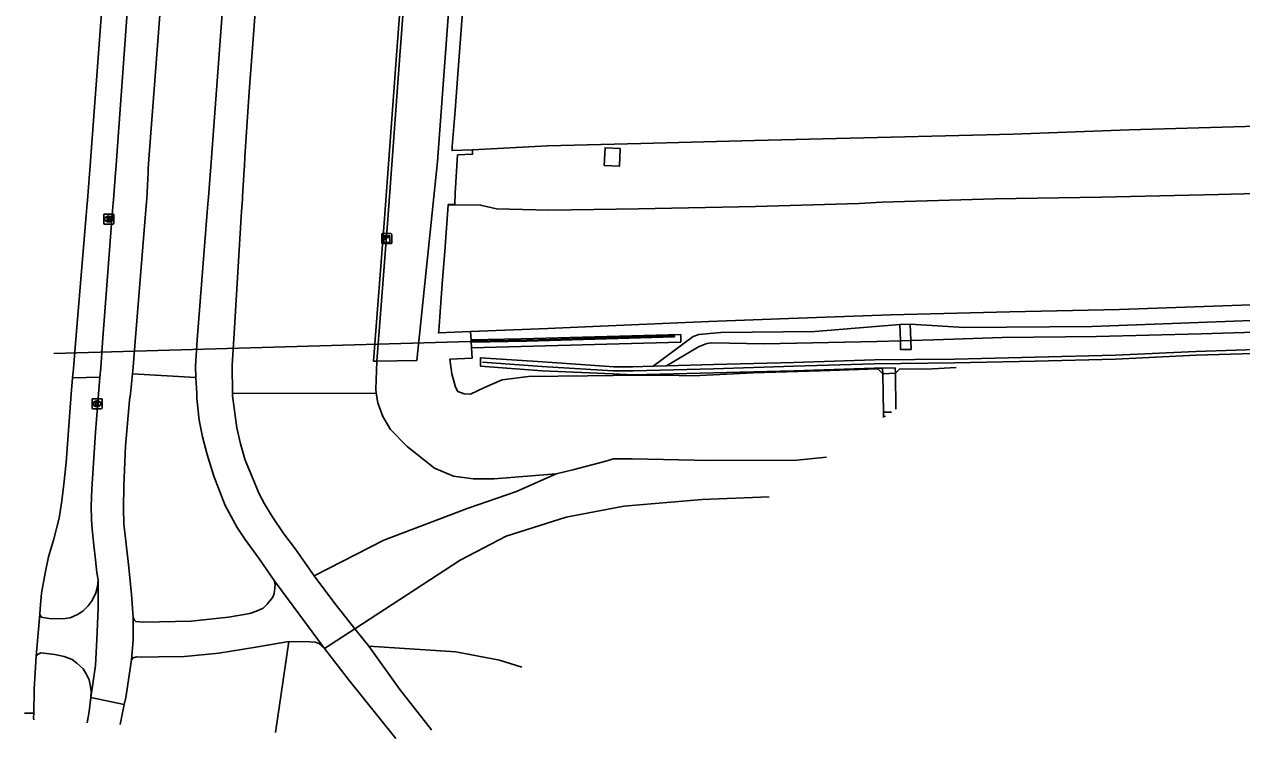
# Model space of a CAD drawing. Extents: x 160203 to 161526, y 379529 to 381797.
# Drawn here: x 160203.2 to 160324.9, y 379535.4 to 379606.7 of the extents above; entities that cross this region are included whole.
import ezdxf

# ---------------------------------------------------------------- set-up
doc = ezdxf.new("R2010")
doc.units = 0
for name, color, linetype in [('IMGEO_Berm_groen', 7, 'Continuous'), ('IMGEO_Berm_open', 7, 'Continuous'), ('IMGEO_Fietspad_gesloten', 7, 'Continuous'), ('IMGEO_Geluidsscherm', 7, 'Continuous'), ('IMGEO_Gemengd_bos', 7, 'Continuous'), ('IMGEO_Groenvoorziening', 7, 'Continuous'), ('IMGEO_Kast', 7, 'Continuous'), ('IMGEO_Kolk', 7, 'Continuous'), ('IMGEO_Loofbos', 7, 'Continuous'), ('IMGEO_Muur', 7, 'Continuous'), ('IMGEO_Rijbaan_autosnelweg', 7, 'Continuous'), ('IMGEO_Rijbaan_autoweg', 7, 'Continuous'), ('IMGEO_Rijbaan_lokaal_onverhard', 7, 'Continuous'), ('IMGEO_Rijbaan_lokaal_open', 7, 'Continuous'), ('IMGEO_Rijbaan_regionaal_gesloten', 7, 'Continuous'), ('IMGEO_Terreindeel_gesloten', 7, 'Continuous'), ('IMGEO_Terreindeel_open', 7, 'Continuous'), ('IMGEO_Voetpad_op_trap', 7, 'Continuous')]:
    doc.layers.add(name, color=color, linetype=linetype)

msp = doc.modelspace()

# ---------------------------------------------------------------- linework, layer by layer
at = {"layer": 'IMGEO_Berm_groen'}
for points in [[(160248.01, 379594.17), (160248.02, 379593.74), (160246.52, 379593.67), (160246.26, 379589.85), (160246.23, 379588.73), (160245.6, 379588.73), (160245.59, 379588.67)], [(160262.77, 379594.33), (160261.26, 379594.39), (160261.18, 379592.62), (160262.7, 379592.55), (160262.77, 379594.33)], [(160291.76, 379576.76), (160297.14, 379576.44), (160309.93, 379576.53), (160328.54, 379577.24), (160346.8, 379577.7), (160363.35, 379578), (160373.27, 379577.84), (160374.13, 379577.67), (160374.47, 379577.33), (160374.52, 379575.51)], [(160290.71, 379576.74), (160282.23, 379576.02), (160272.82, 379575.92), (160270.64, 379575.75), (160270.06, 379575.53), (160266.07, 379572.57)], [(160374.13, 379575.5), (160374.19, 379576.67), (160373.93, 379576.88), (160373.11, 379577.08), (160365.68, 379577.14), (160354.5, 379576.76), (160343.01, 379576.43), (160331.62, 379576.14), (160320.83, 379575.79), (160310.39, 379575.53), (160300.96, 379575.43), (160294.13, 379575.2), (160291.83, 379575.13)], [(160247.82, 379576.02), (160247.87, 379575.19)], [(160247.87, 379575.19), (160252.86, 379575.29), (160268.82, 379575.73), (160268.82, 379574.98), (160247.91, 379574.41)], [(160247.91, 379574.41), (160247.97, 379573.36), (160245.73, 379573.27)], [(160267.41, 379572.61), (160270.58, 379574.51), (160271.42, 379574.82), (160271.91, 379574.9), (160277.15, 379574.8), (160288.42, 379575.02), (160290.78, 379575.09)], [(160290.78, 379575.09), (160290.8, 379574.23), (160291.85, 379574.25), (160291.83, 379575.13)], [(160238.45, 379573.06), (160238.33, 379570.28), (160238.39, 379569.89)], [(160242.46, 379573.15), (160238.45, 379573.06)], [(160289.01, 379571.82), (160288.52, 379572.29), (160282.76, 379572.1), (160276.06, 379571.92), (160270.05, 379571.62), (160267.26, 379571.66), (160262.08, 379571.63), (160259.49, 379571.62), (160253.59, 379571.54), (160250.96, 379571.22), (160249.22, 379570.45), (160247.82, 379569.79), (160247.17, 379569.81), (160246.53, 379570.05), (160246.31, 379570.47), (160245.95, 379571.79), (160245.73, 379573.27)], [(160288.98, 379572.38), (160289.01, 379571.82)], [(160238.39, 379569.89), (160238.56, 379568.9), (160239.03, 379567.53), (160239.8, 379566.24), (160241.49, 379564.56), (160244.21, 379562.37), (160246.12, 379561.57), (160248.06, 379561.33), (160250.19, 379561.31), (160256.38, 379561.83)], [(160289.08, 379567.95), (160289.09, 379567.55)]]:
    msp.add_lwpolyline(points, dxfattribs=at)
at = {"layer": 'IMGEO_Berm_open'}
for points in [[(160208.04, 379571.39), (160210.77, 379571.48)], [(160220.37, 379571.45), (160214.02, 379571.79)]]:
    msp.add_lwpolyline(points, dxfattribs=at)
at = {"layer": 'IMGEO_Fietspad_gesloten'}
for points in [[(160225.93, 379650.17), (160225.91, 379649.88), (160225.79, 379648.05), (160224.9, 379635.19), (160224.83, 379634.15), (160224.82, 379633.87), (160224.64, 379631.29), (160224.61, 379630.91), (160224.54, 379629.89), (160223.4, 379613.55), (160223.12, 379609.6), (160221.93, 379593.41), (160221.85, 379592.45), (160221.82, 379592.09), (160221.62, 379589.46), (160221.59, 379589.14), (160221.5, 379587.96), (160220.5, 379575.21), (160220.32, 379572.6), (160220.37, 379571.45)], [(160224.02, 379569.84), (160223.98, 379572.68), (160224.14, 379575.31), (160224.93, 379588.06), (160225.01, 379589.23), (160225.03, 379589.56), (160225.19, 379592.19), (160225.21, 379592.55), (160225.27, 379593.5), (160225.68, 379599.98), (160226.41, 379609.69), (160226.71, 379613.65), (160227.94, 379629.98), (160228.02, 379630.99), (160228.04, 379631.39), (160228.23, 379633.96), (160228.25, 379634.22), (160228.32, 379635.28), (160229.25, 379648.15), (160229.39, 379649.98)], [(160220.37, 379571.45), (160220.45, 379569.83), (160220.47, 379569.34), (160220.69, 379567.16), (160221.02, 379565.5), (160221.48, 379563.74), (160222.16, 379561.59), (160223.3, 379558.66), (160224.48, 379556.45), (160225.3, 379555.25), (160226.72, 379553.3), (160228.18, 379551.16)], [(160232.19, 379551.64), (160230.31, 379554.28), (160229.15, 379555.82), (160227.97, 379557.56), (160227.22, 379558.83), (160226.65, 379559.88), (160226.14, 379561.13), (160225.3, 379563.19), (160224.81, 379564.8), (160224.45, 379566.4), (160224.02, 379569.6), (160224.02, 379569.84)], [(160204.76, 379547.79), (160204.9, 379547.51), (160205.7, 379547.37), (160207.05, 379547.33), (160207.79, 379547.43), (160208.54, 379547.77), (160209.05, 379548.1), (160209.58, 379548.63), (160209.98, 379549.15), (160210.35, 379549.92), (160210.52, 379550.57), (160210.59, 379551.19)], [(160214.1, 379547.45), (160214.22, 379547.19), (160214.37, 379547.06), (160215.15, 379546.98), (160219.89, 379547.09), (160223.62, 379547.49), (160225.75, 379547.85), (160226.42, 379548.08), (160227.07, 379548.41), (160227.5, 379548.79), (160228.04, 379549.48), (160228.19, 379549.86), (160228.26, 379550.39), (160228.28, 379550.79), (160228.18, 379551.16)], [(160228.18, 379551.16), (160233.2, 379544.36)], [(160236.25, 379546.34), (160233.2, 379544.36)], [(160236.25, 379546.34), (160237.64, 379544.59)], [(160229.66, 379545.07), (160226.36, 379544.51), (160222.64, 379543.9), (160219.21, 379543.58), (160216.61, 379543.52), (160214.96, 379543.51), (160214.41, 379543.54), (160214.08, 379543.42), (160213.92, 379543.23)], [(160233.2, 379544.36), (160232.65, 379544.86), (160232.27, 379545), (160231.75, 379545.04), (160229.66, 379545.07)], [(160209.85, 379539.48), (160209.88, 379540.03), (160209.82, 379540.57), (160209.68, 379541.22), (160209.39, 379541.85), (160209.09, 379542.34), (160208.47, 379542.91), (160208, 379543.25), (160207.2, 379543.56), (160206.26, 379543.77), (160204.88, 379543.94), (160204.53, 379543.77), (160204.4, 379543.61)], [(160233.2, 379544.36), (160235.73, 379541.14), (160238.59, 379537.58), (160240.36, 379535.36)], [(160237.64, 379544.59), (160240.73, 379540.27), (160243.9, 379536.25)]]:
    msp.add_lwpolyline(points, dxfattribs=at)
msp.add_arc((160265.09, 379551.1), 25.88, 215.0223, 215.0227, dxfattribs=at)
at = {"layer": 'IMGEO_Geluidsscherm'}
for points in [[(160247.89, 379575.03), (160253.43, 379575.11), (160268.18, 379575.55)], [(160206.18, 379573.83), (160247.76, 379575.03)], [(160384.7, 379575.47), (160376.63, 379575.18), (160368.6, 379574.97), (160360.49, 379574.79), (160352.43, 379574.56), (160344.44, 379574.42), (160336.36, 379574.17), (160328.38, 379573.91), (160320.33, 379573.66), (160312.29, 379573.26), (160304.24, 379573.08), (160296.19, 379572.91), (160288.15, 379572.82), (160280.14, 379572.57), (160272.08, 379572.32), (160264.11, 379572.1), (160262.03, 379572.12), (160254.94, 379572.54), (160249.01, 379572.97)]]:
    msp.add_lwpolyline(points, dxfattribs=at)
at = {"layer": 'IMGEO_Gemengd_bos'}
msp.add_lwpolyline([(160237.64, 379544.59), (160246.33, 379544.04), (160250.71, 379543.19), (160252.94, 379542.49)], dxfattribs=at)
at = {"layer": 'IMGEO_Groenvoorziening'}
for points in [[(160243.98, 379651.2), (160242.19, 379627.23), (160240.39, 379603.16), (160239.22, 379587.33), (160238.12, 379573.07), (160238.45, 379573.06)], [(160224.02, 379569.84), (160238.39, 379569.89)]]:
    msp.add_lwpolyline(points, dxfattribs=at)
at = {"layer": 'IMGEO_Kast'}
for p, q in [((160238.94, 379584.89), (160238.94, 379585.73)), ((160238.94, 379585.73), (160238.94, 379584.89)), ((160239.02, 379585.81), (160239.86, 379585.81)), ((160239.86, 379585.81), (160239.02, 379585.81)), ((160239.94, 379585.74), (160239.94, 379584.9)), ((160239.94, 379584.9), (160239.94, 379585.74)), ((160239.87, 379584.81), (160239.03, 379584.81)), ((160239.03, 379584.81), (160239.87, 379584.81))]:
    msp.add_line(p, q, dxfattribs=at)
for points in [[(160239.14, 379585.6), (160239.74, 379585.6), (160239.74, 379585.52), (160239.14, 379585.52), (160239.14, 379585.6)], [(160239.14, 379585.43), (160239.74, 379585.43), (160239.74, 379584.94), (160239.14, 379584.94), (160239.14, 379585.43)]]:
    msp.add_lwpolyline(points, dxfattribs=at)
msp.add_circle((160239.22, 379585.28), 0.0377, dxfattribs=at)
for centre, start, end in [((160239.02, 379585.74), 92.4484, 184.2845), ((160239.02, 379585.74), 92.4484, 184.2845), ((160239.87, 379585.74), 2.4484, 94.2845), ((160239.87, 379585.74), 2.4484, 94.2845), ((160239.02, 379584.89), 182.4484, 274.2845), ((160239.02, 379584.89), 182.4484, 274.2845), ((160239.87, 379584.89), 272.4484, 4.2845), ((160239.87, 379584.89), 272.4484, 4.2845)]:
    msp.add_arc(centre, 0.0779, start, end, dxfattribs=at)
at = {"layer": 'IMGEO_Kolk'}
for p, q in [((160211.16, 379586.84), (160211.16, 379587.69)), ((160211.23, 379587.77), (160212.08, 379587.77)), ((160212.16, 379587.69), (160212.16, 379586.84)), ((160212.08, 379586.77), (160211.23, 379586.77)), ((160211.64, 379587.55), (160211.67, 379587.55)), ((160211.67, 379586.99), (160211.64, 379586.99)), ((160209.98, 379568.39), (160209.98, 379569.24)), ((160210.06, 379569.32), (160210.91, 379569.32)), ((160210.91, 379568.32), (160210.06, 379568.32)), ((160210.47, 379569.1), (160210.49, 379569.1)), ((160210.49, 379568.54), (160210.47, 379568.54)), ((160210.98, 379569.24), (160210.98, 379568.39))]:
    msp.add_line(p, q, dxfattribs=at)
for points in [[(160211.16, 379586.84), (160211.16, 379587.69)], [(160211.23, 379587.77), (160212.08, 379587.77)], [(160212.16, 379587.69), (160212.16, 379586.84)], [(160212.08, 379586.77), (160211.23, 379586.77)], [(160211.48, 379587.47), (160211.6, 379587.47), (160211.6, 379587.31), (160211.73, 379587.47), (160211.89, 379587.47), (160211.75, 379587.32), (160211.9, 379587.07), (160211.75, 379587.07), (160211.66, 379587.23), (160211.6, 379587.16), (160211.6, 379587.07), (160211.48, 379587.07), (160211.48, 379587.47)], [(160209.98, 379568.39), (160209.98, 379569.24)], [(160210.06, 379569.32), (160210.91, 379569.32)], [(160210.91, 379568.32), (160210.06, 379568.32)], [(160210.3, 379569.02), (160210.43, 379569.02), (160210.43, 379568.87), (160210.55, 379569.02), (160210.72, 379569.02), (160210.57, 379568.87), (160210.73, 379568.62), (160210.57, 379568.62), (160210.49, 379568.78), (160210.43, 379568.71), (160210.43, 379568.62), (160210.3, 379568.62), (160210.3, 379569.02)], [(160210.98, 379569.24), (160210.98, 379568.39)]]:
    msp.add_lwpolyline(points, dxfattribs=at)
for centre, start, end in [((160211.23, 379587.69), 91.552, 178.448), ((160211.23, 379587.69), 91.552, 178.448), ((160212.08, 379587.69), 1.552, 88.448), ((160212.08, 379587.69), 1.552, 88.448), ((160211.23, 379586.84), 181.552, 268.448), ((160211.23, 379586.84), 181.552, 268.448), ((160212.08, 379586.84), 271.552, 358.448), ((160212.08, 379586.84), 271.552, 358.448), ((160210.06, 379569.24), 91.552, 178.448), ((160210.06, 379569.24), 91.552, 178.448), ((160210.06, 379568.39), 181.552, 268.448), ((160210.06, 379568.39), 181.552, 268.448), ((160210.91, 379569.24), 1.552, 88.448), ((160210.91, 379569.24), 1.552, 88.448), ((160210.91, 379568.39), 271.552, 358.448), ((160210.91, 379568.39), 271.552, 358.448)]:
    msp.add_arc(centre, 0.0765, start, end, dxfattribs=at)
for centre, major_axis, ratio, start_param, end_param in [((160211.64, 379587.27), (-0.387, 0.002), 0.722429, 4.712389, 7.853982), ((160211.67, 379587.27), (-0.39, 0.002), 0.717154, 1.570796, 4.712389), ((160210.47, 379568.82), (-0.387, 0.002), 0.722429, 4.712389, 7.853982), ((160210.49, 379568.82), (-0.39, 0.002), 0.717154, 1.570796, 4.712389)]:
    msp.add_ellipse(centre, major_axis=major_axis, ratio=ratio, start_param=start_param, end_param=end_param, dxfattribs=at)
at = {"layer": 'IMGEO_Loofbos'}
msp.add_lwpolyline([(160228.32, 379535.98), (160229.66, 379545.07)], dxfattribs=at)
at = {"layer": 'IMGEO_Muur'}
for points in [[(160268.2, 379575.5), (160268.2, 379575.6), (160253.43, 379575.16), (160247.88, 379575.08), (160247.88, 379574.98), (160253.43, 379575.06), (160268.2, 379575.5)], [(160374.13, 379575.5), (160368.53, 379575.39), (160360.47, 379575.17), (160352.44, 379574.95), (160344.44, 379574.8), (160336.39, 379574.57), (160328.35, 379574.31), (160320.32, 379574.04), (160312.28, 379573.67), (160304.25, 379573.48), (160296.22, 379573.27), (160288.18, 379573.19), (160280.12, 379572.95), (160272.09, 379572.75), (160267.41, 379572.61)], [(160266.07, 379572.57), (160264.04, 379572.51), (160262.14, 379572.52), (160255.03, 379572.99), (160248.8, 379573.42), (160248.81, 379572.57), (160254.97, 379572.12), (160262.04, 379571.79), (160264.06, 379571.69), (160272.1, 379571.9), (160280.13, 379572.12), (160288.15, 379572.37), (160288.98, 379572.38)], [(160267.41, 379572.61), (160266.07, 379572.57)], [(160288.98, 379572.38), (160290.25, 379572.39), (160290.27, 379571.87)], [(160296.36, 379572.44), (160293.39, 379572.28), (160290.72, 379572.3), (160290.27, 379571.87)]]:
    msp.add_lwpolyline(points, dxfattribs=at)
at = {"layer": 'IMGEO_Rijbaan_autosnelweg'}
for points in [[(160248.34, 379610.33), (160247.19, 379610.32), (160247.08, 379608.86), (160246.8, 379605.26), (160246.54, 379601.75), (160246.27, 379598.13), (160245.99, 379594.52), (160245.96, 379594.11), (160248.01, 379594.17)], [(160248.01, 379594.17), (160255.5, 379594.57), (160264.83, 379594.8), (160276.21, 379595.13), (160289.85, 379595.44), (160302.04, 379595.75), (160313.65, 379596.18), (160325.27, 379596.53), (160336.96, 379596.8), (160347.65, 379597.02), (160358.36, 379597.22)]]:
    msp.add_lwpolyline(points, dxfattribs=at)
at = {"layer": 'IMGEO_Rijbaan_autoweg'}
for points in [[(160381.45, 379592.22), (160376.62, 379592.24), (160373.15, 379592.26), (160370.88, 379592.11), (160370.83, 379591.15), (160361.95, 379590.74), (160348.85, 379590.37), (160335.18, 379590.04), (160322.56, 379589.73), (160310.85, 379589.44), (160300.23, 379589.28), (160288.93, 379588.96), (160286.64, 379588.83), (160276.29, 379588.52), (160264.61, 379588.3), (160255.63, 379588.15), (160250.42, 379588.29), (160248.82, 379588.66), (160246.23, 379588.69), (160245.59, 379588.67)], [(160245.59, 379588.67), (160245.24, 379584.06), (160244.99, 379580.78), (160244.74, 379577.51), (160244.63, 379576.1), (160244.61, 379575.9), (160247.82, 379576.02)], [(160247.82, 379576.02), (160255.54, 379576.35), (160259.28, 379576.51), (160271.62, 379577.02), (160279.61, 379577.32), (160289.81, 379577.69), (160301.7, 379578), (160312.66, 379578.24), (160324.87, 379578.65), (160338.45, 379579.09), (160344.24, 379579.27), (160354.37, 379579.59), (160362.89, 379579.72), (160368.65, 379579.65), (160371.39, 379579.51), (160378.57, 379578.85), (160381.55, 379578.67)]]:
    msp.add_lwpolyline(points, dxfattribs=at)
at = {"layer": 'IMGEO_Rijbaan_lokaal_onverhard'}
for points in [[(160283.38, 379563.49), (160280.43, 379563.17), (160271.77, 379563.15), (160263.96, 379563.32), (160262.11, 379563.3), (160261.35, 379563.09), (160258.03, 379562.2), (160256.38, 379561.83)], [(160256.38, 379561.83), (160252.41, 379560.06), (160247.59, 379558.38), (160239.13, 379555.2), (160232.19, 379551.64)], [(160236.25, 379546.34), (160246.78, 379553.2), (160251.38, 379555.59), (160257.37, 379557.5), (160263.15, 379558.59), (160270.97, 379559.24), (160277.65, 379559.53)], [(160232.19, 379551.64), (160234.24, 379548.87), (160236.25, 379546.34)]]:
    msp.add_lwpolyline(points, dxfattribs=at)
at = {"layer": 'IMGEO_Rijbaan_lokaal_open'}
for points in [[(160209.85, 379539.48), (160209.7, 379538.08), (160209.48, 379536.95)], [(160204.15, 379537.23), (160204.14, 379537.45), (160204.15, 379537.89)], [(160213.2, 379538.76), (160212.78, 379536.77)]]:
    msp.add_lwpolyline(points, dxfattribs=at)
msp.add_arc((160178.76, 379535.93), 25.43, 2.934, 2.9349, dxfattribs=at)
at = {"layer": 'IMGEO_Rijbaan_regionaal_gesloten'}
for points in [[(160208.04, 379571.39), (160208.12, 379572.32), (160208.33, 379574.87), (160209.39, 379587.62), (160209.49, 379588.81), (160209.52, 379589.11), (160209.73, 379591.77), (160209.75, 379592.11), (160209.82, 379593.08), (160211.02, 379609.25), (160211.32, 379613.22), (160212.53, 379629.56), (160212.61, 379630.58), (160212.64, 379630.94), (160212.83, 379633.54), (160212.84, 379633.7), (160212.92, 379634.85), (160213.84, 379647.72), (160213.97, 379649.54), (160214.05, 379650.72)], [(160217.1, 379650.45), (160216.95, 379649.63), (160216.73, 379647.8), (160215.48, 379634.92), (160215.38, 379633.82), (160215.36, 379633.61), (160215.16, 379631.02), (160215.13, 379630.65), (160215.05, 379629.64), (160213.87, 379613.3), (160213.58, 379609.32), (160212.42, 379593.15), (160212.35, 379592.18), (160212.32, 379591.88), (160212.12, 379589.18), (160212.1, 379588.88), (160212.01, 379587.69), (160211.04, 379574.94), (160210.85, 379572.39), (160210.77, 379571.48)], [(160214.02, 379571.79), (160214.08, 379572.46), (160214.29, 379575.03), (160215.33, 379587.79), (160215.42, 379588.97), (160215.45, 379589.28), (160215.58, 379591.95), (160215.6, 379592.27), (160215.67, 379593.24), (160216.9, 379609.42), (160217.21, 379613.4), (160218.45, 379629.73), (160218.53, 379630.76), (160218.54, 379631.12), (160218.66, 379633.71), (160218.67, 379633.97), (160218.77, 379635.02), (160220.15, 379647.9), (160220.35, 379649.73), (160220.44, 379650.54)], [(160204.76, 379547.79), (160204.8, 379548.35), (160204.94, 379549.89), (160205.3, 379551.88), (160205.63, 379553.51), (160206.12, 379555.19), (160206.69, 379557.38), (160206.97, 379559.11), (160207.17, 379560.77), (160207.38, 379562.96), (160207.76, 379567.99), (160207.91, 379569.79), (160208.04, 379571.39)], [(160210.77, 379571.48), (160210.64, 379569.79), (160210.32, 379565.98), (160210.12, 379562.88), (160209.96, 379560.3), (160209.89, 379558.6), (160209.93, 379557.24), (160209.98, 379556.28), (160210.17, 379554.7), (160210.32, 379553.21), (160210.47, 379551.96), (160210.59, 379551.19)], [(160214.1, 379547.45), (160214.06, 379547.89), (160213.93, 379549.8), (160213.64, 379552.76), (160213.15, 379556.83), (160213.11, 379558.34), (160213.16, 379560.61), (160213.34, 379564.58), (160213.74, 379569.19), (160213.81, 379569.81), (160214.02, 379571.79)], [(160210.59, 379551.19), (160210.61, 379548.37), (160210.46, 379545.26), (160210.34, 379542.68), (160209.85, 379539.48)], [(160204.4, 379543.61), (160204.76, 379547.79)], [(160213.92, 379543.23), (160214.08, 379545.21), (160214.1, 379547.45)], [(160204.15, 379537.89), (160204.2, 379540.31), (160204.4, 379543.61)], [(160213.92, 379543.23), (160213.35, 379539.47), (160213.2, 379538.76)], [(160213.2, 379538.76), (160209.85, 379539.48)], [(160203.22, 379537.91), (160204.15, 379537.89)]]:
    msp.add_lwpolyline(points, dxfattribs=at)
at = {"layer": 'IMGEO_Terreindeel_gesloten'}
for points in [[(160244.24, 379650.82), (160242.5, 379627.17), (160240.71, 379603.15), (160239.55, 379587.25), (160238.45, 379573.06)], [(160247.87, 379575.19), (160247.88, 379575.03), (160247.91, 379574.41)]]:
    msp.add_lwpolyline(points, dxfattribs=at)
at = {"layer": 'IMGEO_Terreindeel_open'}
msp.add_lwpolyline([(160242.46, 379573.15), (160244.5, 379593.01), (160247.4, 379632.32), (160248.62, 379650.53)], dxfattribs=at)
at = {"layer": 'IMGEO_Voetpad_op_trap'}
for points in [[(160291.76, 379576.76), (160290.71, 379576.74)], [(160290.78, 379575.09), (160290.71, 379576.74)], [(160291.83, 379575.13), (160291.76, 379576.76)], [(160290.78, 379575.09), (160291.83, 379575.13)], [(160290.27, 379571.87), (160289.01, 379571.82)], [(160290.33, 379568.28), (160290.27, 379571.87)], [(160289.01, 379571.82), (160289.08, 379567.95)], [(160289.87, 379567.96), (160289.13, 379567.96), (160289.08, 379567.95)], [(160289.28, 379567.56), (160289.14, 379567.55), (160289.09, 379567.55)], [(160289.09, 379567.55), (160289.09, 379567.43)]]:
    msp.add_lwpolyline(points, dxfattribs=at)

doc.saveas('drawing.dxf')
